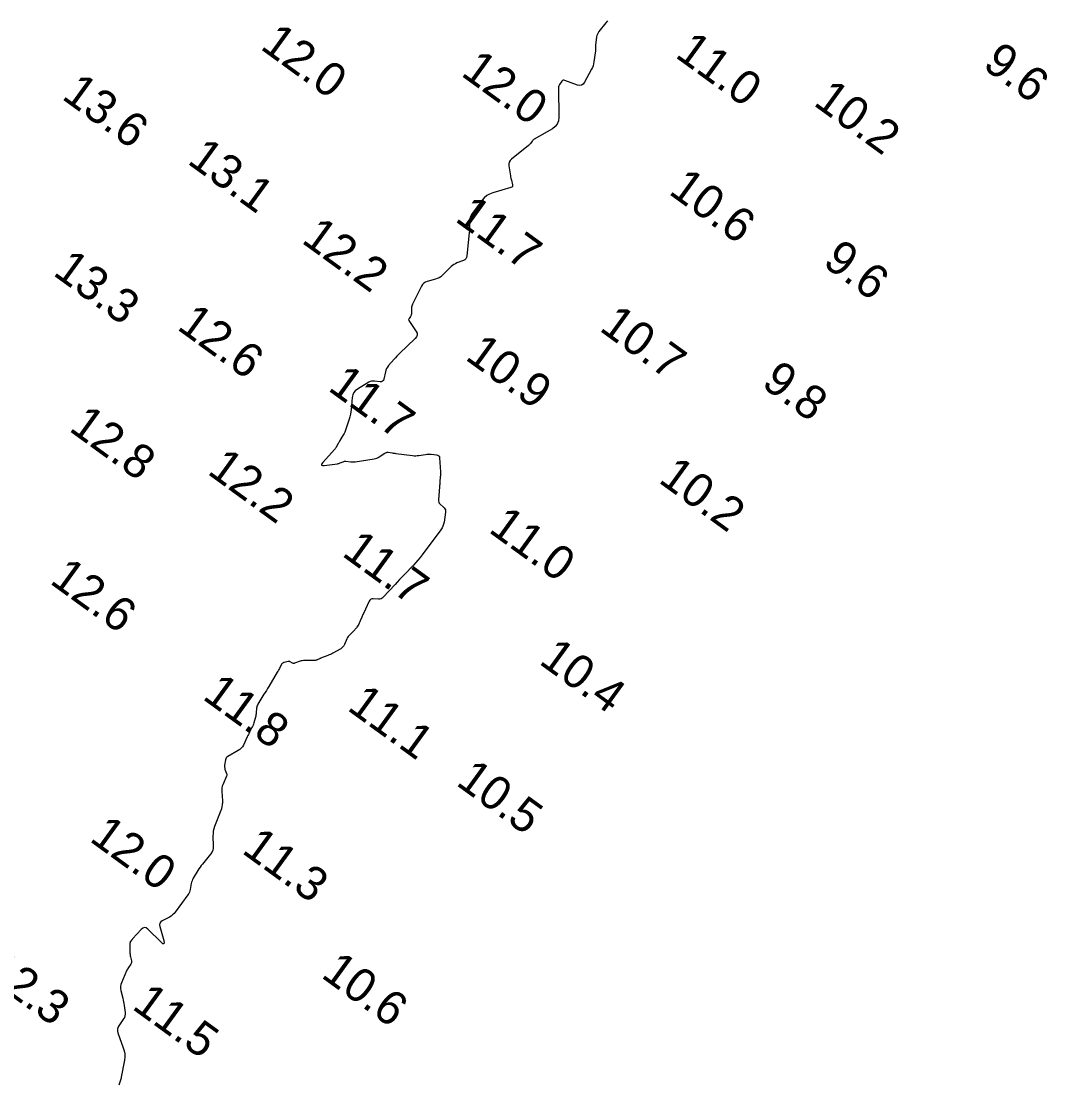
# Model space of a CAD drawing. Extents: x 815352 to 820877, y 582403 to 597439.
# Drawn here: x 817857 to 818008.8, y 585609.5 to 585766.5 of the extents above; entities that cross this region are included whole.
import ezdxf

# ---------------------------------------------------------------- set-up
doc = ezdxf.new("R2010")
doc.units = 0
doc.layers.add('V-CONT-EL12', color=7, linetype='Continuous')
doc.layers.add('V-TOPO-SOUN', color=7, linetype='Continuous')

msp = doc.modelspace()

# ---------------------------------------------------------------- linework, layer by layer
at = {"layer": 'V-CONT-EL12'}
msp.add_lwpolyline([(817943.62, 585766.55), (817943.39, 585766.28), (817942.36, 585764.99), (817942.24, 585764.81), (817942.14, 585764.62), (817942.07, 585764.42), (817942.03, 585764.21), (817941.85, 585762.99), (817941.85, 585762.95), (817941.85, 585762.92), (817941.85, 585762.88), (817941.85, 585762.85), (817941.87, 585762.71), (817941.87, 585762.67), (817941.88, 585762.64), (817941.88, 585762.6), (817941.88, 585762.57), (817941.87, 585762.33), (817941.87, 585762.28), (817941.86, 585762.23), (817941.86, 585762.18), (817941.85, 585762.13), (817941.64, 585760.5), (817941.59, 585760.21), (817941.52, 585759.94), (817941.42, 585759.67), (817941.29, 585759.41), (817940.25, 585757.48), (817940.05, 585757.21), (817939.8, 585757.05), (817939.52, 585757.01), (817939.19, 585757.08), (817937.34, 585757.77), (817937.21, 585757.8), (817937.1, 585757.79), (817936.99, 585757.73), (817936.9, 585757.64), (817936.57, 585757.18), (817936.5, 585757.06), (817936.45, 585756.94), (817936.42, 585756.81), (817936.41, 585756.67), (817936.44, 585752.29), (817936.39, 585751.77), (817936.21, 585751.32), (817935.91, 585750.94), (817935.49, 585750.62), (817932.79, 585749.06), (817932.71, 585749), (817932.63, 585748.93), (817932.55, 585748.86), (817932.49, 585748.78), (817932.24, 585748.43), (817932.18, 585748.35), (817932.11, 585748.27), (817932.03, 585748.2), (817931.95, 585748.13), (817929.45, 585746.14), (817929.25, 585745.94), (817929.11, 585745.7), (817929.05, 585745.44), (817929.07, 585745.15), (817929.31, 585743.68), (817929.33, 585743.51), (817929.37, 585743.34), (817929.4, 585743.18), (817929.44, 585743.01), (817929.61, 585742.35), (817929.62, 585742.2), (817929.59, 585742.08), (817929.5, 585741.99), (817929.36, 585741.93), (817926.7, 585741.15), (817926.23, 585740.98), (817925.81, 585740.74), (817925.44, 585740.43), (817925.11, 585740.05), (817923.57, 585737.97), (817923.45, 585737.77), (817923.36, 585737.57), (817923.3, 585737.35), (817923.28, 585737.12), (817923.27, 585736.19), (817923.26, 585735.95), (817923.25, 585735.72), (817923.23, 585735.49), (817923.21, 585735.25), (817922.88, 585731.84), (817922.83, 585731.6), (817922.72, 585731.41), (817922.57, 585731.26), (817922.35, 585731.15), (817921.4, 585730.79), (817921.17, 585730.68), (817920.96, 585730.56), (817920.75, 585730.42), (817920.56, 585730.25), (817919.24, 585728.97), (817919.01, 585728.77), (817918.76, 585728.61), (817918.49, 585728.48), (817918.21, 585728.38), (817917.02, 585728.08), (817916.75, 585727.97), (817916.51, 585727.82), (817916.31, 585727.62), (817916.16, 585727.37), (817914.85, 585724.72), (817914.78, 585724.57), (817914.73, 585724.41), (817914.7, 585724.25), (817914.68, 585724.08), (817914.66, 585723.25), (817914.65, 585723.16), (817914.62, 585723.07), (817914.59, 585722.98), (817914.54, 585722.9), (817914.32, 585722.59), (817914.27, 585722.51), (817914.26, 585722.43), (817914.27, 585722.35), (817914.31, 585722.28), (817915.36, 585720.69), (817915.5, 585720.41), (817915.53, 585720.14), (817915.44, 585719.88), (817915.24, 585719.63), (817912.93, 585717.43), (817912.72, 585717.22), (817912.51, 585717.01), (817912.31, 585716.79), (817912.11, 585716.57), (817911.3, 585715.63), (817911.14, 585715.42), (817911.01, 585715.21), (817910.91, 585714.97), (817910.84, 585714.73), (817910.6, 585713.63), (817910.53, 585713.44), (817910.42, 585713.32), (817910.26, 585713.25), (817910.06, 585713.25), (817909.2, 585713.35), (817908.98, 585713.35), (817908.77, 585713.33), (817908.58, 585713.27), (817908.38, 585713.17), (817906.69, 585712.15), (817906.38, 585711.92), (817906.15, 585711.64), (817906, 585711.32), (817905.93, 585710.94), (817905.77, 585709.17), (817905.73, 585708.8), (817905.67, 585708.44), (817905.58, 585708.08), (817905.47, 585707.73), (817904.87, 585705.96), (817904.81, 585705.79), (817904.73, 585705.62), (817904.65, 585705.45), (817904.56, 585705.29), (817904.12, 585704.56), (817904.05, 585704.45), (817903.99, 585704.34), (817903.92, 585704.23), (817903.86, 585704.11), (817903.62, 585703.66), (817903.55, 585703.55), (817903.48, 585703.45), (817903.41, 585703.35), (817903.32, 585703.25), (817901.57, 585701.32), (817901.4, 585701.09), (817901.38, 585700.94), (817901.52, 585700.87), (817901.8, 585700.88), (817903.74, 585701.14), (817903.84, 585701.16), (817903.95, 585701.18), (817904.06, 585701.21), (817904.16, 585701.25), (817904.57, 585701.43), (817904.68, 585701.46), (817904.78, 585701.49), (817904.89, 585701.5), (817905, 585701.49), (817905.74, 585701.42), (817905.9, 585701.41), (817906.05, 585701.41), (817906.21, 585701.42), (817906.37, 585701.44), (817909.17, 585701.87), (817909.37, 585701.91), (817909.56, 585701.97), (817909.75, 585702.06), (817909.92, 585702.16), (817910.72, 585702.7), (817910.84, 585702.77), (817910.97, 585702.81), (817911.1, 585702.83), (817911.24, 585702.82), (817911.81, 585702.74), (817911.95, 585702.72), (817912.1, 585702.7), (817912.24, 585702.68), (817912.38, 585702.66), (817914.84, 585702.35), (817915.07, 585702.32), (817915.31, 585702.32), (817915.54, 585702.33), (817915.77, 585702.36), (817916.76, 585702.51), (817916.97, 585702.53), (817917.17, 585702.54), (817917.38, 585702.54), (817917.58, 585702.53), (817918.4, 585702.45), (817918.59, 585702.4), (817918.72, 585702.31), (817918.8, 585702.18), (817918.84, 585701.99), (817918.95, 585699.92), (817918.96, 585699.73), (817918.96, 585699.55), (817918.95, 585699.37), (817918.94, 585699.18), (817918.88, 585698.45), (817918.87, 585698.27), (817918.85, 585698.08), (817918.84, 585697.9), (817918.82, 585697.72), (817918.66, 585695.8), (817918.66, 585695.76), (817918.66, 585695.72), (817918.67, 585695.67), (817918.67, 585695.63), (817918.71, 585695.46), (817918.72, 585695.42), (817918.73, 585695.39), (817918.76, 585695.35), (817918.78, 585695.32), (817919.52, 585694.61), (817919.63, 585694.47), (817919.7, 585694.32), (817919.73, 585694.16), (817919.72, 585693.99), (817919.49, 585692.51), (817919.42, 585692.2), (817919.32, 585691.92), (817919.19, 585691.65), (817919.02, 585691.39), (817916.24, 585687.66), (817915.94, 585687.27), (817915.63, 585686.89), (817915.3, 585686.52), (817914.97, 585686.16), (817913.6, 585684.73), (817913.26, 585684.38), (817912.92, 585684.02), (817912.59, 585683.66), (817912.25, 585683.29), (817910.51, 585681.4), (817910.36, 585681.27), (817910.2, 585681.18), (817910.02, 585681.13), (817909.82, 585681.12), (817909, 585681.17), (817908.81, 585681.16), (817908.65, 585681.1), (817908.52, 585680.99), (817908.42, 585680.83), (817907.57, 585678.99), (817907.51, 585678.86), (817907.45, 585678.73), (817907.39, 585678.6), (817907.34, 585678.47), (817907.12, 585677.92), (817907.07, 585677.8), (817907.01, 585677.68), (817906.95, 585677.56), (817906.88, 585677.45), (817906.61, 585677), (817906.54, 585676.89), (817906.46, 585676.79), (817906.38, 585676.69), (817906.29, 585676.6), (817905.6, 585675.93), (817905.47, 585675.78), (817905.35, 585675.62), (817905.24, 585675.45), (817905.15, 585675.27), (817904.78, 585674.42), (817904.68, 585674.23), (817904.55, 585674.07), (817904.4, 585673.92), (817904.22, 585673.8), (817903.06, 585673.15), (817902.89, 585673.05), (817902.71, 585672.96), (817902.53, 585672.88), (817902.34, 585672.81), (817901.39, 585672.44), (817901.31, 585672.41), (817901.23, 585672.37), (817901.15, 585672.34), (817901.07, 585672.3), (817900.76, 585672.16), (817900.68, 585672.13), (817900.6, 585672.1), (817900.52, 585672.09), (817900.43, 585672.08), (817898.89, 585672.07), (817898.72, 585672.06), (817898.55, 585672.04), (817898.38, 585672), (817898.22, 585671.95), (817897.41, 585671.66), (817897.33, 585671.64), (817897.24, 585671.64), (817897.16, 585671.65), (817897.08, 585671.69), (817896.77, 585671.87), (817896.7, 585671.91), (817896.62, 585671.93), (817896.53, 585671.93), (817896.45, 585671.92), (817895.87, 585671.79), (817895.76, 585671.75), (817895.66, 585671.69), (817895.57, 585671.61), (817895.5, 585671.51), (817895.17, 585670.89), (817895.09, 585670.75), (817895.02, 585670.61), (817894.94, 585670.47), (817894.86, 585670.34), (817893.59, 585668.23), (817893.41, 585667.94), (817893.24, 585667.65), (817893.06, 585667.36), (817892.88, 585667.08), (817891.99, 585665.63), (817891.91, 585665.49), (817891.85, 585665.34), (817891.81, 585665.18), (817891.79, 585665.02), (817891.75, 585664.35), (817891.74, 585664.19), (817891.71, 585664.02), (817891.68, 585663.86), (817891.64, 585663.7), (817891.4, 585662.86), (817891.35, 585662.68), (817891.28, 585662.5), (817891.21, 585662.33), (817891.12, 585662.16), (817890.77, 585661.48), (817890.68, 585661.31), (817890.59, 585661.14), (817890.51, 585660.97), (817890.43, 585660.79), (817889.85, 585659.57), (817889.71, 585659.33), (817889.54, 585659.11), (817889.33, 585658.92), (817889.1, 585658.76), (817887.54, 585657.87), (817887.42, 585657.79), (817887.32, 585657.68), (817887.26, 585657.56), (817887.22, 585657.41), (817887.08, 585656.61), (817887.07, 585656.55), (817887.06, 585656.49), (817887.06, 585656.43), (817887.07, 585656.37), (817887.09, 585656.12), (817887.1, 585656.06), (817887.11, 585656), (817887.13, 585655.94), (817887.15, 585655.89), (817887.37, 585655.38), (817887.4, 585655.27), (817887.41, 585655.17), (817887.4, 585655.07), (817887.37, 585654.96), (817886.82, 585653.72), (817886.73, 585653.48), (817886.67, 585653.23), (817886.64, 585652.98), (817886.65, 585652.72), (817886.76, 585651.36), (817886.76, 585651.23), (817886.76, 585651.11), (817886.75, 585650.99), (817886.73, 585650.86), (817886.65, 585650.37), (817886.63, 585650.25), (817886.6, 585650.13), (817886.56, 585650.01), (817886.52, 585649.89), (817885.59, 585647.52), (817885.48, 585647.18), (817885.4, 585646.84), (817885.36, 585646.49), (817885.35, 585646.13), (817885.4, 585644.7), (817885.39, 585644.36), (817885.31, 585644.03), (817885.17, 585643.72), (817884.98, 585643.44), (817883.8, 585642), (817883.62, 585641.77), (817883.44, 585641.54), (817883.28, 585641.29), (817883.12, 585641.04), (817882.44, 585639.9), (817882.34, 585639.71), (817882.26, 585639.52), (817882.19, 585639.31), (817882.14, 585639.1), (817881.99, 585638.25), (817881.95, 585638.04), (817881.87, 585637.84), (817881.78, 585637.65), (817881.66, 585637.47), (817879.79, 585634.91), (817879.6, 585634.69), (817879.39, 585634.48), (817879.16, 585634.31), (817878.91, 585634.16), (817877.86, 585633.61), (817877.64, 585633.45), (817877.5, 585633.26), (817877.46, 585633.03), (817877.49, 585632.76), (817878.09, 585630.7), (817878.16, 585630.35), (817878.11, 585630.2), (817877.96, 585630.23), (817877.68, 585630.46), (817875.71, 585632.37), (817875.47, 585632.55), (817875.24, 585632.6), (817875, 585632.53), (817874.77, 585632.35), (817873.49, 585630.97), (817873.45, 585630.92), (817873.4, 585630.87), (817873.36, 585630.81), (817873.32, 585630.76), (817873.17, 585630.54), (817873.14, 585630.49), (817873.11, 585630.43), (817873.1, 585630.37), (817873.09, 585630.3), (817873.09, 585628.84), (817873.1, 585628.7), (817873.11, 585628.56), (817873.14, 585628.42), (817873.17, 585628.28), (817873.32, 585627.72), (817873.34, 585627.58), (817873.33, 585627.45), (817873.29, 585627.32), (817873.22, 585627.2), (817872.88, 585626.71), (817872.79, 585626.59), (817872.72, 585626.46), (817872.65, 585626.33), (817872.59, 585626.2), (817871.82, 585624.44), (817871.73, 585624.18), (817871.68, 585623.9), (817871.68, 585623.63), (817871.73, 585623.34), (817872.03, 585622.16), (817872.09, 585621.91), (817872.15, 585621.65), (817872.19, 585621.39), (817872.23, 585621.12), (817872.37, 585620.07), (817872.38, 585619.82), (817872.35, 585619.57), (817872.27, 585619.34), (817872.14, 585619.12), (817871.43, 585618.09), (817871.29, 585617.85), (817871.23, 585617.59), (817871.23, 585617.33), (817871.3, 585617.06), (817872.11, 585614.86), (817872.24, 585614.41), (817872.31, 585613.96), (817872.32, 585613.5), (817872.27, 585613.03), (817871.8, 585610.51), (817871.77, 585610.36), (817871.74, 585610.22), (817871.7, 585610.07), (817871.66, 585609.93), (817871.47, 585609.35)], dxfattribs=at)

# ---------------------------------------------------------------- texts
at = {"layer": 'V-TOPO-SOUN'}
for s, p in [('12.0 ', (817892.18, 585762.52)), ('11.0 ', (817953.46, 585761.31)), ('12.0 ', (817921.83, 585758.58)), ('9.6', (817998.88, 585759.71)), ('13.6 ', (817862.85, 585755.15)), ('10.2 ', (817973.9, 585754.21)), ('13.1 ', (817881.4, 585745.6)), ('10.6 ', (817952.51, 585741.11)), ('11.7 ', (817920.94, 585737.08)), ('12.2 ', (817898.27, 585733.9)), ('9.6', (817975.25, 585730.54)), ('13.3 ', (817861.56, 585729.11)), ('12.6 ', (817879.88, 585721.1)), ('10.7 ', (817942.27, 585720.91)), ('10.9 ', (817922.45, 585716.64)), ('9.8', (817966.2, 585712.65)), ('11.7 ', (817902.18, 585712.08)), ('12.8 ', (817863.92, 585706.11)), ('12.2 ', (817884.36, 585699.75)), ('10.2 ', (817951, 585698.5)), ('11.0 ', (817925.9, 585691.16)), ('11.7 ', (817904.24, 585687.64)), ('12.6 ', (817861.08, 585683.57)), ('10.4 ', (817933.35, 585671.7)), ('11.8 ', (817883.64, 585666.48)), ('11.1 ', (817905.02, 585664.86)), ('10.5 ', (817921.1, 585653.78)), ('12.0 ', (817866.95, 585645.49)), ('11.3 ', (817889.45, 585643.74)), ('12.3 ', (817851.26, 585625.57)), ('10.6 ', (817901.17, 585625.37)), ('11.5 ', (817873.23, 585620.71))]:
    msp.add_text(s, height=5, rotation=324, dxfattribs=at).set_placement(p)

doc.saveas('drawing.dxf')
